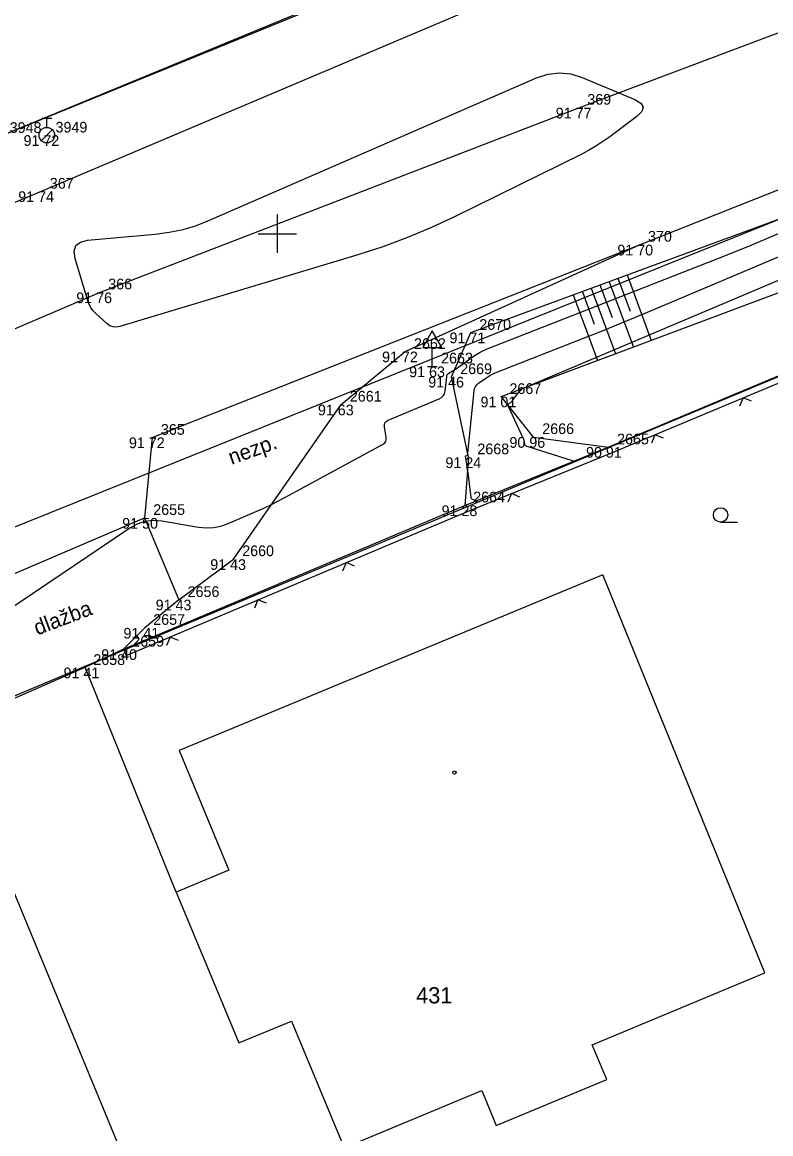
# Model space of a CAD drawing. Extents: x -711081 to -709338, y -1025122 to -1024092.
# Drawn here: x -710331.68 to -710312.07, y -1024773.58 to -1024744.46 of the extents above; entities that cross this region are included whole.
import ezdxf

# ---------------------------------------------------------------- set-up
doc = ezdxf.new("R2010")
doc.units = 0
for name, color, linetype in [('Ex_Major Contours', 7, 'Continuous'), ('Ex_Minor Contours', 7, 'Continuous'), ('Z_body', 7, 'Continuous'), ('Z_body_cisla', 7, 'Continuous'), ('Z_body_vysky_redukovane', 7, 'Continuous'), ('Z_dopravni_znacky', 7, 'Continuous'), ('Z_hektometricka_sit', 7, 'Continuous'), ('Z_hrany_paty', 7, 'Continuous'), ('Z_katastr_cisla_stavebni', 7, 'Continuous'), ('Z_katastr_hranice', 7, 'Continuous'), ('Z_katastr_hranice_katastralniho_uzemi', 7, 'Continuous'), ('Z_katastr_vnitrni_kresba', 7, 'Continuous'), ('Z_katastr_znacky_budov', 7, 'Continuous'), ('Z_komunikace', 7, 'Continuous'), ('Z_komunikace_osa', 7, 'Continuous'), ('Z_ploty', 7, 'Continuous'), ('Z_ploty_znacky', 7, 'Continuous'), ('Z_popisy', 7, 'Continuous'), ('Z_rozhranni', 7, 'Continuous'), ('Z_site_vodovod_znaky', 7, 'Continuous'), ('Z_technicke_srafy', 7, 'Continuous'), ('Z_vstupy', 7, 'Continuous'), ('Z_znaky_kultur', 7, 'Continuous')]:
    doc.layers.add(name, color=color, linetype=linetype)

# ---------------------------------------------------------------- blocks, each defined once
blk = doc.blocks.new('POINT_DISPLAY')
blk.add_line((0, 0), (0, 0))
blk = doc.blocks.new('Z212')
for p, q in [((-0.17, 0.17), (0, 0)), ((0, 0), (0.17, 0.17))]:
    blk.add_line(p, q)
blk = doc.blocks.new('Z18')
for p, q in [((-0.13, 0.45), (0.13, 0.45)), ((0, 0.2), (0, 0.45)), ((-0.2, 0.05), (-0.15, 0.15)), ((-0.2, -0.05), (-0.2, 0.05)), ((-0.15, 0.15), (-0.05, 0.2)), ((0.15, 0.15), (-0.15, -0.15)), ((-0.05, 0.2), (0.05, 0.2)), ((0.05, 0.2), (0.15, 0.15)), ((0.15, 0.15), (0.2, 0.05)), ((0.2, 0.05), (0.2, -0.05)), ((-0.15, -0.15), (-0.2, -0.05)), ((-0.05, -0.2), (-0.15, -0.15)), ((0.05, -0.2), (-0.05, -0.2)), ((0.15, -0.15), (0.05, -0.2)), ((0.2, -0.05), (0.15, -0.15))]:
    blk.add_line(p, q)
blk = doc.blocks.new('Z527')
for p, q in [((0, 0.93), (-0.25, 0.5)), ((0.25, 0.5), (0, 0.93)), ((-0.25, 0.5), (0.25, 0.5)), ((0, 0), (0, 0.5)), ((-0.13, 0), (0.13, 0))]:
    blk.add_line(p, q)
blk = doc.blocks.new('Z304')
blk.add_line((0, -0.19), (0.44, -0.19))
blk.add_circle((0, 0), 0.188)

msp = doc.modelspace()

# ---------------------------------------------------------------- linework, layer by layer
at = {"layer": 'Ex_Major Contours'}
msp.add_lwpolyline([(-710317.245, -1024755.962), (-710318.48, -1024755.565), (-710318.495, -1024755.558), (-710318.507, -1024755.547), (-710318.515, -1024755.534), (-710318.519, -1024755.517), (-710318.528, -1024755.443), (-710318.531, -1024755.424), (-710318.536, -1024755.407), (-710318.542, -1024755.389), (-710318.549, -1024755.372), (-710318.955, -1024754.513), (-710318.96, -1024754.498), (-710318.959, -1024754.485), (-710318.953, -1024754.473), (-710318.942, -1024754.462), (-710318.887, -1024754.422), (-710318.873, -1024754.412), (-710318.861, -1024754.4), (-710318.849, -1024754.388), (-710318.839, -1024754.374), (-710318.684, -1024754.158), (-710318.652, -1024754.12), (-710318.617, -1024754.088), (-710318.577, -1024754.06), (-710318.533, -1024754.038), (-710311.371, -1024751.011)], dxfattribs=at)
at = {"layer": 'Ex_Minor Contours'}
msp.add_lwpolyline([(-710315.476, -1024746.58), (-710315.415, -1024746.684), (-710315.449, -1024746.799), (-710315.579, -1024746.926), (-710316.29, -1024747.459), (-710316.471, -1024747.588), (-710316.656, -1024747.708), (-710316.848, -1024747.82), (-710317.044, -1024747.922), (-710320.34, -1024749.548), (-710320.961, -1024749.839), (-710321.593, -1024750.103), (-710322.235, -1024750.341), (-710322.887, -1024750.552), (-710329.123, -1024752.432), (-710329.216, -1024752.449), (-710329.304, -1024752.442), (-710329.387, -1024752.411), (-710329.464, -1024752.356), (-710329.762, -1024752.087), (-710329.831, -1024752.016), (-710329.888, -1024751.938), (-710329.933, -1024751.852), (-710329.967, -1024751.76), (-710330.293, -1024750.649), (-710330.32, -1024750.457), (-710330.275, -1024750.313), (-710330.158, -1024750.219), (-710329.969, -1024750.174), (-710328.197, -1024750.013), (-710327.83, -1024749.965), (-710327.471, -1024749.889), (-710327.119, -1024749.783), (-710326.774, -1024749.649), (-710318.207, -1024745.916), (-710317.91, -1024745.818), (-710317.612, -1024745.784), (-710317.314, -1024745.814), (-710317.016, -1024745.908), (-710315.633, -1024746.488)], close=True, dxfattribs=at)
for points in [[(-710332.873, -1024760.409), (-710328.862, -1024757.707), (-710328.666, -1024757.6), (-710328.462, -1024757.534), (-710328.249, -1024757.51), (-710328.026, -1024757.528), (-710327.067, -1024757.691), (-710326.867, -1024757.711), (-710326.671, -1024757.702), (-710326.478, -1024757.665), (-710326.289, -1024757.598), (-710325.538, -1024757.274), (-710325.352, -1024757.191), (-710325.167, -1024757.104), (-710324.985, -1024757.013), (-710324.804, -1024756.917), (-710322.243, -1024755.524), (-710322.193, -1024755.488), (-710322.161, -1024755.444), (-710322.146, -1024755.391), (-710322.149, -1024755.33), (-710322.194, -1024755.07), (-710322.196, -1024755.01), (-710322.181, -1024754.96), (-710322.147, -1024754.919), (-710322.095, -1024754.889), (-710320.76, -1024754.33), (-710320.699, -1024754.296), (-710320.653, -1024754.251), (-710320.623, -1024754.194), (-710320.607, -1024754.127), (-710320.564, -1024753.745), (-710320.558, -1024753.717), (-710320.547, -1024753.693), (-710320.53, -1024753.673), (-710320.508, -1024753.656), (-710320.408, -1024753.595), (-710320.383, -1024753.579), (-710320.359, -1024753.564), (-710320.335, -1024753.547), (-710320.311, -1024753.531), (-710319.859, -1024753.212), (-710319.775, -1024753.156), (-710319.687, -1024753.105), (-710319.597, -1024753.06), (-710319.503, -1024753.02), (-710313.546, -1024750.686), (-710313.306, -1024750.591), (-710313.067, -1024750.495), (-710312.828, -1024750.397), (-710312.591, -1024750.297), (-710311.339, -1024749.768)], [(-710319.785, -1024756.996), (-710319.887, -1024756.963), (-710319.902, -1024756.956), (-710319.914, -1024756.946), (-710319.922, -1024756.933), (-710319.926, -1024756.917), (-710320.004, -1024756.263), (-710320.01, -1024756.219), (-710320.016, -1024756.175), (-710320.023, -1024756.131), (-710320.03, -1024756.087), (-710320.073, -1024755.841), (-710320.073, -1024755.833), (-710320.071, -1024755.827), (-710320.067, -1024755.822), (-710320.06, -1024755.818), (-710320.022, -1024755.802), (-710320.019, -1024755.8), (-710320.016, -1024755.798), (-710320.014, -1024755.794), (-710320.013, -1024755.79), (-710320.01, -1024755.76), (-710320.01, -1024755.755), (-710319.846, -1024754.121), (-710319.834, -1024754.06), (-710319.81, -1024754.006), (-710319.775, -1024753.959), (-710319.728, -1024753.918), (-710319.516, -1024753.769), (-710319.463, -1024753.733), (-710319.407, -1024753.701), (-710319.35, -1024753.672), (-710319.29, -1024753.647), (-710316.976, -1024752.74), (-710316.571, -1024752.58), (-710316.167, -1024752.417), (-710315.764, -1024752.251), (-710315.362, -1024752.083), (-710311.355, -1024750.39)]]:
    msp.add_lwpolyline(points, dxfattribs=at)
at = {"layer": 'Z_hektometricka_sit'}
for p, q in [((-710325, -1024749.5), (-710325, -1024750.5)), ((-710325.5, -1024750), (-710324.5, -1024750))]:
    msp.add_line(p, q, dxfattribs=at)
at = {"layer": 'Z_hrany_paty'}
for p, q in [((-710319.93, -1024752.59), (-710311.33, -1024749.42)), ((-710319.14, -1024754.27), (-710310.39, -1024750.99)), ((-710320.44, -1024753.75), (-710319.93, -1024752.59)), ((-710319.99, -1024755.86), (-710320.44, -1024753.75)), ((-710318.29, -1024755.33), (-710319.14, -1024754.27)), ((-710318.29, -1024755.33), (-710316.33, -1024755.59)), ((-710319.99, -1024755.86), (-710320.09, -1024757.12))]:
    msp.add_line(p, q, dxfattribs=at)
at = {"layer": 'Z_katastr_hranice'}
for p, q in [((-710335.33, -1024759.07), (-710303.04, -1024746.07)), ((-710303.54, -1024750.27), (-710330.04, -1024761.34)), ((-710316.47, -1024758.94), (-710327.57, -1024763.54)), ((-710312.23, -1024769.37), (-710316.47, -1024758.94)), ((-710330.04, -1024761.34), (-710333.71, -1024762.88)), ((-710327.65, -1024767.25), (-710330.04, -1024761.34)), ((-710326.33, -1024780.72), (-710333.71, -1024762.88)), ((-710327.57, -1024763.54), (-710326.27, -1024766.68)), ((-710326.27, -1024766.68), (-710327.65, -1024767.25)), ((-710316.75, -1024771.25), (-710312.23, -1024769.37)), ((-710316.37, -1024772.16), (-710316.75, -1024771.25)), ((-710319.27, -1024773.37), (-710316.37, -1024772.16)), ((-710323.25, -1024773.95), (-710319.64, -1024772.45)), ((-710319.64, -1024772.45), (-710319.27, -1024773.37))]:
    msp.add_line(p, q, dxfattribs=at)
at = {"layer": 'Z_katastr_hranice_katastralniho_uzemi'}
msp.add_line((-710277.4, -1024725.07), (-710392.31, -1024771.94), dxfattribs=at)
msp.add_line((-710277.4, -1024725.07), (-710392.31, -1024771.94), dxfattribs=at)
at = {"layer": 'Z_katastr_vnitrni_kresba'}
for p, q in [((-710327.65, -1024767.25), (-710326.01, -1024771.2)), ((-710326.01, -1024771.2), (-710324.63, -1024770.63)), ((-710324.63, -1024770.63), (-710323.25, -1024773.95))]:
    msp.add_line(p, q, dxfattribs=at)
at = {"layer": 'Z_katastr_znacky_budov'}
msp.add_circle((-710320.362, -1024764.12), 0.0437, dxfattribs=at)
at = {"layer": 'Z_komunikace'}
for p, q in [((-710331.18, -1024748.89), (-710318.64, -1024743.57)), ((-710315.51, -1024750.29), (-710305.84, -1024746.46)), ((-710343.77, -1024754.07), (-710331.18, -1024748.89)), ((-710328.28, -1024755.34), (-710315.51, -1024750.29)), ((-710328.28, -1024755.34), (-710328.48, -1024757.45)), ((-710334.93, -1024760.2), (-710328.48, -1024757.45))]:
    msp.add_line(p, q, dxfattribs=at)
at = {"layer": 'Z_komunikace_osa'}
for p, q in [((-710317.1, -1024746.7), (-710302.99, -1024741.4)), ((-710329.66, -1024751.54), (-710317.1, -1024746.7)), ((-710342.58, -1024757.09), (-710329.66, -1024751.54))]:
    msp.add_line(p, q, dxfattribs=at)
at = {"layer": 'Z_ploty'}
for p, q in [((-710316.33, -1024755.59), (-710309.83, -1024752.87)), ((-710316.26, -1024755.75), (-710309.76, -1024753.03)), ((-710320.09, -1024757.12), (-710316.33, -1024755.59)), ((-710320.02, -1024757.28), (-710316.26, -1024755.75)), ((-710329.03, -1024760.89), (-710320.09, -1024757.12)), ((-710328.96, -1024761.05), (-710320.02, -1024757.28)), ((-710329.03, -1024760.89), (-710328.96, -1024761.05))]:
    msp.add_line(p, q, dxfattribs=at)
at = {"layer": 'Z_rozhranni'}
for p, q in [((-710332.24, -1024747.44), (-710323.8, -1024743.95)), ((-710321.65, -1024753.09), (-710315.51, -1024750.29)), ((-710323.33, -1024754.48), (-710321.65, -1024753.09)), ((-710326.15, -1024758.53), (-710323.33, -1024754.48)), ((-710328.48, -1024757.45), (-710327.58, -1024759.59)), ((-710327.58, -1024759.59), (-710326.15, -1024758.53)), ((-710327.58, -1024759.59), (-710328.47, -1024760.33)), ((-710329.03, -1024760.89), (-710328.47, -1024760.33))]:
    msp.add_line(p, q, dxfattribs=at)
at = {"layer": 'Z_technicke_srafy'}
for p, q in [((-710316.08, -1024751.17), (-710315.76, -1024752.03)), ((-710315.84, -1024751.08), (-710315.21, -1024752.8)), ((-710316.78, -1024751.43), (-710316.14, -1024753.15)), ((-710316.55, -1024751.34), (-710316.23, -1024752.2)), ((-710316.31, -1024751.26), (-710315.67, -1024752.97)), ((-710317.25, -1024751.6), (-710316.61, -1024753.32)), ((-710317.01, -1024751.52), (-710316.7, -1024752.37))]:
    msp.add_line(p, q, dxfattribs=at)
at = {"layer": 'Z_vstupy'}
for p, q in [((-710329.03, -1024760.89), (-710330.04, -1024761.37)), ((-710330.04, -1024761.37), (-710333.66, -1024762.95))]:
    msp.add_line(p, q, dxfattribs=at)

# ---------------------------------------------------------------- block references
at = {"layer": 'Z_body'}
for p in [(-710317.1, -1024746.7), (-710331.04, -1024747.42), (-710331.18, -1024748.89), (-710315.51, -1024750.29), (-710329.66, -1024751.54), (-710319.93, -1024752.59), (-710321.65, -1024753.09), (-710320.94, -1024753.48), (-710320.44, -1024753.75), (-710319.14, -1024754.27), (-710323.33, -1024754.48), (-710328.28, -1024755.34), (-710318.29, -1024755.33), (-710319.99, -1024755.86), (-710316.33, -1024755.59), (-710320.09, -1024757.12), (-710328.48, -1024757.45), (-710326.15, -1024758.53), (-710327.58, -1024759.59), (-710328.47, -1024760.33), (-710329.03, -1024760.89), (-710330.04, -1024761.37)]:
    msp.add_blockref('POINT_DISPLAY', p, dxfattribs=at)
at = {"layer": 'Z_dopravni_znacky'}
msp.add_blockref('Z527', (-710320.94, -1024753.48), dxfattribs=at)
at = {"layer": 'Z_ploty_znacky'}
for p, rotation in [((-710312.8, -1024754.3), -157.30000000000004), ((-710315.11, -1024755.27), -157.30000000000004), ((-710318.87, -1024756.81), -157.9), ((-710323.2, -1024758.62), -157.10000000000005), ((-710325.51, -1024759.59), -157.10000000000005), ((-710327.81, -1024760.57), -157.10000000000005)]:
    msp.add_blockref('Z212', p, dxfattribs=dict(at, rotation=rotation))
at = {"layer": 'Z_site_vodovod_znaky'}
msp.add_blockref('Z18', (-710331.04, -1024747.42), dxfattribs=at)
at = {"layer": 'Z_znaky_kultur'}
msp.add_blockref('Z304', (-710313.39, -1024757.37), dxfattribs=at)

# ---------------------------------------------------------------- texts
at = {"layer": 'Z_body_cisla'}
for s, p in [('369', (-710316.88, -1024746.62)), ('3948', (-710332.01, -1024747.36)), ('3949', (-710330.81, -1024747.35)), ('367', (-710330.96, -1024748.82)), ('370', (-710315.29, -1024750.21)), ('366', (-710329.43, -1024751.46)), ('2670', (-710319.71, -1024752.52)), ('2662', (-710321.42, -1024753.02)), ('2663', (-710320.71, -1024753.4)), ('2669', (-710320.21, -1024753.68)), ('2667', (-710318.92, -1024754.2)), ('2661', (-710323.1, -1024754.4)), ('365', (-710328.05, -1024755.27)), ('2666', (-710318.06, -1024755.25)), ('2665', (-710316.1, -1024755.52)), ('2668', (-710319.76, -1024755.78)), ('2664', (-710319.87, -1024757.04)), ('2655', (-710328.25, -1024757.37)), ('2660', (-710325.92, -1024758.45)), ('2656', (-710327.35, -1024759.52)), ('2657', (-710328.25, -1024760.25)), ('2659', (-710328.8, -1024760.82)), ('2658', (-710329.82, -1024761.3))]:
    msp.add_text(s, height=0.28, dxfattribs=at).set_placement(p)
at = {"layer": 'Z_body_vysky_redukovane'}
for s, p in [('91 77', (-710317.707, -1024746.98)), ('91 72', (-710331.647, -1024747.7)), ('91 74', (-710331.787, -1024749.17)), ('91 70', (-710316.093, -1024750.57)), ('91 76', (-710330.267, -1024751.82)), ('91 71', (-710320.49, -1024752.87)), ('91 72', (-710322.257, -1024753.37)), ('91 63', (-710321.547, -1024753.76)), ('91 46', (-710321.047, -1024754.03)), ('91 01', (-710319.677, -1024754.55)), ('91 63', (-710323.937, -1024754.76)), ('91 72', (-710328.887, -1024755.62)), ('90 96', (-710318.92, -1024755.61)), ('91 24', (-710320.597, -1024756.14)), ('90 91', (-710316.913, -1024755.87)), ('91 28', (-710320.697, -1024757.4)), ('91 50', (-710329.063, -1024757.73)), ('91 43', (-710326.757, -1024758.81)), ('91 43', (-710328.187, -1024759.87)), ('91 41', (-710329.03, -1024760.61)), ('91 40', (-710329.613, -1024761.17)), ('91 41', (-710330.6, -1024761.65))]:
    msp.add_text(s, height=0.28, dxfattribs=at).set_placement(p)
at = {"layer": 'Z_katastr_cisla_stavebni'}
msp.add_text('431', height=0.425, dxfattribs=at).set_placement((-710321.364, -1024770.169))
at = {"layer": 'Z_popisy'}
for s, rotation, p in [('nezp.', 19.8, (-710326.2, -1024756.06)), ('dlažba', 20.7, (-710331.29, -1024760.53))]:
    msp.add_text(s, height=0.4, rotation=rotation, dxfattribs=at).set_placement(p)

doc.saveas('drawing.dxf')
